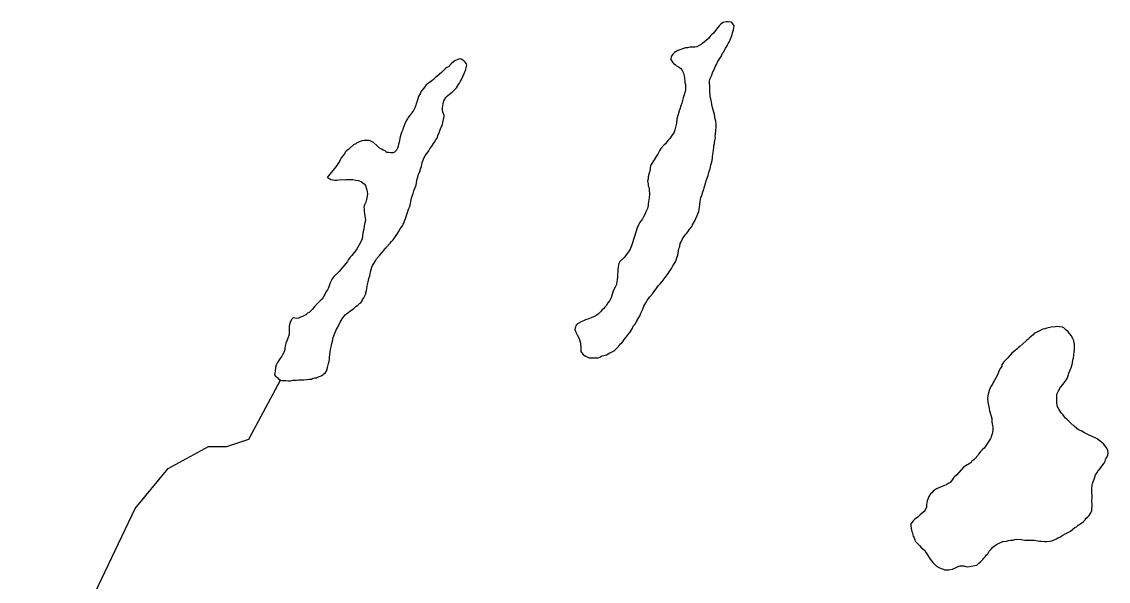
# Model space of a CAD drawing. Extents: x 3180038 to 3217926, y 922069 to 947485.
# Drawn here: x 3195972 to 3196828, y 939660 to 940102 of the extents above; entities that cross this region are included whole.
import ezdxf

# ---------------------------------------------------------------- set-up
doc = ezdxf.new("R2010")
doc.units = 0
doc.layers.add('V-TOPO-SHOR', color=7, linetype='Continuous')

msp = doc.modelspace()

# ---------------------------------------------------------------- linework, layer by layer
at = {"layer": 'V-TOPO-SHOR'}
for points in [[(3196532.5, 940100.04), (3196531.37, 940101.15), (3196528.91, 940101.58), (3196527.57, 940101.58), (3196526.01, 940101.34), (3196524.89, 940100.89), (3196523.11, 940099.76), (3196521.77, 940098.41), (3196519.55, 940095.72), (3196519.11, 940094.82), (3196517.33, 940092.57), (3196515.78, 940091.22), (3196514.66, 940090.1), (3196513.56, 940088.53), (3196511.55, 940086.73), (3196510.22, 940085.6), (3196508.66, 940084.47), (3196507.77, 940083.8), (3196505.98, 940082.89), (3196503.98, 940081.76), (3196502.41, 940081.53), (3196501.07, 940081.52), (3196498.61, 940081.51), (3196496.6, 940081.05), (3196495.26, 940081.04), (3196492.8, 940080.14), (3196491.47, 940079.68), (3196489.01, 940078.99), (3196486.56, 940077.42), (3196485.45, 940076.29), (3196484.34, 940074.94), (3196483.9, 940073.6), (3196483.68, 940072.48), (3196483.46, 940071.81), (3196484.81, 940069.8), (3196485.71, 940068.69), (3196487.06, 940067.8), (3196488.18, 940066.91), (3196489.75, 940066.03), (3196491.32, 940064.92), (3196492.23, 940063.58), (3196493.58, 940061.13), (3196494.04, 940058.9), (3196494.28, 940056.88), (3196494.73, 940055.32), (3196494.74, 940053.76), (3196495.2, 940051.97), (3196495.21, 940049.73), (3196495.22, 940047.72), (3196494.78, 940046.6), (3196494.13, 940043.91), (3196493.25, 940041.45), (3196492.15, 940037.42), (3196491.49, 940035.18), (3196490.61, 940032.71), (3196490.17, 940031.37), (3196489.3, 940028.46), (3196488.42, 940024.87), (3196487.99, 940021.52), (3196487.55, 940019.5), (3196486.68, 940016.36), (3196486.24, 940014.57), (3196483.8, 940010.98), (3196482.92, 940009.41), (3196481.58, 940008.06), (3196480.47, 940006.94), (3196479.36, 940005.36), (3196478.25, 940004.46), (3196475.81, 940001.54), (3196474.92, 940000.2), (3196473.37, 939997.06), (3196472.04, 939995.26), (3196470.49, 939992.57), (3196468.71, 939989.87), (3196468.05, 939988.98), (3196467.61, 939987.63), (3196467.39, 939986.51), (3196467.18, 939984.72), (3196466.52, 939982.26), (3196465.64, 939979.12), (3196465.65, 939977.78), (3196465.21, 939975.76), (3196465.67, 939973.75), (3196465.68, 939972.19), (3196466.14, 939971.07), (3196466.37, 939969.73), (3196466.6, 939968.62), (3196466.84, 939965.71), (3196466.41, 939962.8), (3196465.98, 939959.44), (3196465.76, 939958.32), (3196465.77, 939956.54), (3196465.11, 939954.3), (3196464.45, 939952.73), (3196463.79, 939951.6), (3196463.35, 939950.04), (3196462.02, 939947.57), (3196461.14, 939946), (3196458.92, 939943.08)], [(3196478.4, 939898.91), (3196481.5, 939902.95), (3196482.39, 939904.3), (3196483.06, 939905.42), (3196484.17, 939906.99), (3196485.27, 939909.01), (3196486.82, 939911.48), (3196487.49, 939912.83), (3196488.15, 939914.62), (3196489.02, 939917.53), (3196489.24, 939918.87), (3196489.68, 939921.11), (3196490.11, 939923.13), (3196490.55, 939924.25), (3196490.99, 939926.71), (3196491.65, 939928.06), (3196492.76, 939930.3), (3196494.97, 939933.44), (3196496.08, 939934.79), (3196497.64, 939936.59), (3196498.3, 939937.93), (3196498.97, 939938.83), (3196500.3, 939940.4), (3196500.74, 939941.3), (3196502.52, 939944.67), (3196505.17, 939950.49), (3196505.6, 939951.84), (3196505.82, 939953.41), (3196506.25, 939955.42), (3196506.68, 939959.9), (3196506.89, 939961.24), (3196507.33, 939963.03), (3196508, 939964.15), (3196508.43, 939966.62), (3196509.53, 939969.53), (3196509.97, 939970.65), (3196510.41, 939972.44), (3196510.85, 939974.23), (3196511.72, 939976.92), (3196513.05, 939980.28), (3196513.27, 939981.4), (3196513.92, 939983.64), (3196514.58, 939985.66), (3196515.24, 939988.35), (3196516.11, 939992.15), (3196516.32, 939993.94), (3196516.32, 939995.29), (3196516.97, 939998.42), (3196517.62, 940002.67), (3196517.61, 940004.01), (3196518.05, 940005.36), (3196518.04, 940006.48), (3196518.69, 940010.28), (3196518.46, 940011.4), (3196518.68, 940012.97), (3196519.11, 940015.88), (3196519.32, 940018.34), (3196519.31, 940019.68), (3196519.3, 940021.02), (3196519.07, 940023.03), (3196518.61, 940024.82), (3196517.92, 940028.39), (3196517.46, 940030.18), (3196517, 940032.19), (3196516.32, 940033.98), (3196515.86, 940036.21), (3196515.63, 940038.44), (3196515.4, 940039.56), (3196515.17, 940040.68), (3196514.71, 940042.46), (3196514.48, 940044.03), (3196514.24, 940046.04), (3196514.23, 940047.38), (3196514.22, 940049.17), (3196514.19, 940054.76), (3196514.41, 940056.33), (3196514.85, 940057.22), (3196515.73, 940059.02), (3196516.83, 940062.16), (3196517.72, 940063.95), (3196518.82, 940066.42), (3196519.71, 940067.76), (3196520.15, 940069.11), (3196520.37, 940069.56), (3196521.92, 940072.25), (3196523.25, 940074.27), (3196524.36, 940076.74), (3196525.02, 940077.63), (3196526.13, 940079.43), (3196526.79, 940080.77), (3196527.68, 940082.12), (3196528.34, 940083.24), (3196528.79, 940084.36), (3196529.45, 940085.48), (3196531, 940088.62), (3196531.88, 940091.54), (3196532.32, 940092.88), (3196532.98, 940095.12), (3196533.19, 940096.69), (3196533.41, 940098.25), (3196532.5, 940100.04)], [(3196283.61, 939977.65), (3196284.05, 939978.99), (3196284.71, 939981.23), (3196285.15, 939982.35), (3196285.82, 939983.47), (3196286.03, 939984.82), (3196286.47, 939986.16), (3196286.91, 939987.28), (3196287.35, 939988.85), (3196287.57, 939990.42), (3196288.67, 939993.11), (3196289.77, 939996.02), (3196291.33, 939998.04), (3196292.66, 939999.84), (3196293.54, 940001.41), (3196295.1, 940003.43), (3196296.43, 940005.45), (3196297.32, 940006.57), (3196298.42, 940008.37), (3196299.53, 940010.39), (3196300.19, 940012.63), (3196300.85, 940013.75), (3196301.3, 940014.87), (3196302.62, 940018.46), (3196303.28, 940019.35), (3196303.94, 940022.04), (3196304.81, 940026.74), (3196304.8, 940027.86), (3196304.34, 940028.98), (3196303.66, 940031.43), (3196303.65, 940032.55), (3196303.42, 940033.67), (3196304.08, 940036.8), (3196304.73, 940039.27), (3196305.4, 940040.39), (3196306.51, 940042.41), (3196308.95, 940044.43), (3196310.07, 940045.11), (3196311.18, 940046.01), (3196312.74, 940047.59), (3196314.52, 940049.39), (3196316.29, 940052.08), (3196316.96, 940053.2), (3196317.84, 940054.77), (3196318.51, 940055.89), (3196320.71, 940060.83), (3196321.15, 940061.95), (3196321.6, 940063.07), (3196322.25, 940065.31), (3196322.69, 940067.32), (3196322.46, 940068.44), (3196321.33, 940069.77), (3196320.44, 940070.67), (3196319.54, 940071.33), (3196318.19, 940071.99), (3196317.07, 940072.43), (3196315.06, 940071.53), (3196313.72, 940071.07), (3196312.61, 940070.17), (3196310.39, 940068.37), (3196308.16, 940066.12), (3196307.05, 940065.44), (3196305.93, 940064.77), (3196304.82, 940063.64), (3196302.82, 940061.62), (3196297.7, 940057.34), (3196296.37, 940055.99), (3196295.03, 940054.87), (3196293.25, 940053.52), (3196292.36, 940052.84), (3196290.8, 940051.71), (3196288.8, 940049.24), (3196287.25, 940047.44), (3196286.58, 940046.32), (3196285.92, 940044.75), (3196284.59, 940042.51), (3196283.49, 940038.92), (3196282.83, 940036.91), (3196282.62, 940035.79), (3196281.73, 940033.77), (3196280.62, 940031.53), (3196277.52, 940027.26), (3196276.41, 940026.14), (3196275.97, 940025.02), (3196274.86, 940023.44), (3196273.75, 940020.98), (3196272.21, 940016.94), (3196271.99, 940015.82), (3196271.33, 940014.25), (3196270.67, 940012.69), (3196270.23, 940010.89), (3196269.36, 940006.64), (3196268.92, 940005.07), (3196268.71, 940003.51), (3196268.05, 940001.94), (3196267.16, 940000.37), (3196265.83, 939998.57), (3196264.71, 939998.11), (3196262.92, 939998.11), (3196260.91, 939998.32), (3196259.79, 939998.53)], [(3196259.79, 939998.53), (3196258.22, 939999.64), (3196256.87, 940000.31), (3196255.53, 940001.19), (3196253.73, 940002.08), (3196251.93, 940003.63), (3196249.23, 940006.3), (3196246.54, 940007.63), (3196245.43, 940007.85), (3196243.19, 940007.83), (3196241.85, 940007.83), (3196240.28, 940007.59), (3196237.38, 940006.46), (3196236.04, 940006), (3196235.15, 940005.33), (3196233.37, 940004.42), (3196230.48, 940001.95), (3196229.36, 940000.82), (3196228.25, 939999.92), (3196226.69, 939998.57), (3196226.25, 939997.45), (3196224.92, 939995.88), (3196224.03, 939994.53), (3196222.92, 939992.74), (3196222.26, 939991.39), (3196220.93, 939989.37), (3196220.26, 939988.25), (3196212.49, 939978.59)], [(3196212.49, 939978.59), (3196213.84, 939978.15), (3196215.41, 939977.26), (3196217.2, 939976.83), (3196218.54, 939976.61), (3196220.11, 939976.62), (3196223.24, 939977.08), (3196225.92, 939976.87), (3196227.71, 939977.11), (3196230.84, 939977.13), (3196232.85, 939977.14), (3196235.31, 939976.7), (3196237.33, 939976.27), (3196239.57, 939975.39), (3196241.81, 939973.83), (3196242.94, 939972.28), (3196243.63, 939969.82), (3196244.09, 939967.36), (3196244.32, 939965.8), (3196244.11, 939964.01), (3196243.67, 939961.32), (3196243.02, 939959.31), (3196242.13, 939957.29), (3196241.69, 939956.39), (3196241.47, 939955.05), (3196241.7, 939953.93), (3196241.71, 939952.36), (3196241.95, 939949.68), (3196242.87, 939945.44), (3196241.78, 939940.51), (3196241.57, 939938.05), (3196241.13, 939936.48), (3196240.48, 939932.9), (3196240.49, 939931.56), (3196240.05, 939929.77), (3196238.95, 939927.53), (3196237.84, 939925.73), (3196235.62, 939921.91), (3196232.07, 939917.2), (3196230.51, 939915.63), (3196229.41, 939914.05), (3196228.52, 939912.48), (3196225.63, 939909.11), (3196224.08, 939907.31), (3196222.97, 939905.74), (3196222.3, 939904.84), (3196220.75, 939903.27), (3196218.07, 939901.02), (3196216.52, 939898.77), (3196216.08, 939897.65), (3196214.97, 939895.63), (3196213.87, 939892.5), (3196213.43, 939891.15), (3196212.77, 939890.03), (3196211.88, 939888.68), (3196210.78, 939886.44), (3196208.56, 939882.85), (3196207.45, 939881.73), (3196205.22, 939879.7), (3196203.67, 939877.9), (3196202.78, 939877.23), (3196201, 939874.98), (3196199.67, 939873.63), (3196198.33, 939872.28), (3196197.22, 939871.6), (3196195.88, 939870.48), (3196192.76, 939868.9), (3196191.65, 939868.44), (3196190.08, 939867.76), (3196188.52, 939867.53), (3196187.18, 939867.75), (3196185.83, 939867.96), (3196184.94, 939867.29), (3196184.5, 939866.61), (3196184.06, 939865.49), (3196183.17, 939864.14), (3196182.96, 939862.13), (3196182.74, 939861.68), (3196182.74, 939860.79), (3196182.76, 939858.11), (3196182.78, 939854.97), (3196181.45, 939851.16), (3196180.79, 939849.82), (3196180.13, 939848.03), (3196179.69, 939846.91), (3196179.47, 939845.79), (3196179.05, 939841.76), (3196177.5, 939838.84), (3196176.83, 939837.72), (3196176.17, 939836.82), (3196175.28, 939835.7), (3196173.51, 939832.78), (3196172.4, 939830.76), (3196171.97, 939828.75), (3196171.53, 939825.84), (3196171.32, 939824.27), (3196171.1, 939823.15), (3196172, 939822.04), (3196173.35, 939820.93), (3196174.03, 939820.26), (3196175.82, 939818.93)], [(3196175.82, 939818.93), (3196176.94, 939818.71), (3196177.39, 939818.72), (3196178.96, 939818.5), (3196180.07, 939818.51), (3196182.09, 939818.29), (3196183.65, 939818.3), (3196185.66, 939818.76), (3196188.35, 939819), (3196190.36, 939819.01), (3196192.82, 939819.25), (3196194.16, 939819.26), (3196198.4, 939819.73), (3196200.19, 939819.74), (3196201.09, 939820.19), (3196202.87, 939820.65), (3196204.21, 939820.66), (3196205.11, 939821.11), (3196206.67, 939821.79), (3196208.01, 939822.24), (3196209.57, 939823.37), (3196211.35, 939824.94), (3196212.01, 939826.07), (3196212.67, 939827.64), (3196212.89, 939828.98), (3196213.33, 939830.99), (3196213.77, 939832.11), (3196214.2, 939833.91), (3196214.42, 939835.03), (3196214.41, 939836.59), (3196214.84, 939839.28), (3196215.06, 939841.07), (3196215.27, 939843.08), (3196215.92, 939846.21), (3196216.36, 939847.78), (3196216.8, 939849.58), (3196217.45, 939852.49), (3196218.55, 939855.85), (3196219.43, 939857.86), (3196219.87, 939858.99), (3196220.98, 939860.78), (3196223.2, 939865.04), (3196224.97, 939867.96), (3196226.3, 939869.53), (3196227.19, 939870.66), (3196228.53, 939871.78), (3196230.53, 939873.36), (3196233.43, 939875.16), (3196235.43, 939877.19), (3196236.76, 939878.09), (3196238.1, 939879.22), (3196239.21, 939879.89), (3196239.88, 939880.79), (3196240.54, 939882.58), (3196241.43, 939883.93), (3196242.53, 939885.95), (3196242.98, 939886.85), (3196243.2, 939887.97), (3196243.63, 939889.31), (3196243.85, 939890.88), (3196244.28, 939893.34), (3196244.72, 939895.35), (3196244.94, 939896.47), (3196245.59, 939898.94), (3196246.25, 939901.18), (3196246.9, 939904.31), (3196247.78, 939907.9), (3196248.44, 939909.24), (3196249.33, 939910.81), (3196250.66, 939913.06), (3196251.54, 939914.63), (3196253.99, 939917.32), (3196257.1, 939920.92), (3196258.21, 939922.71), (3196259.09, 939923.61), (3196262.21, 939926.99), (3196263.32, 939928.33), (3196264.65, 939929.68), (3196266.43, 939932.15), (3196268.2, 939934.62), (3196268.86, 939935.97), (3196270.19, 939938.21), (3196271.97, 939940.68), (3196272.41, 939941.8), (3196273.08, 939942.7), (3196273.96, 939945.17), (3196274.4, 939946.51), (3196274.84, 939947.85), (3196275.94, 939950.99), (3196276.82, 939953.68), (3196277.7, 939955.92), (3196278.36, 939958.16), (3196278.57, 939959.73), (3196279.23, 939962.42), (3196279.88, 939964.88), (3196280.55, 939966.23), (3196280.98, 939968.24), (3196281.42, 939969.58), (3196282.75, 939972.72), (3196283.18, 939974.74), (3196283.61, 939977.65)], [(3196458.92, 939943.08), (3196458.47, 939941.96), (3196457.81, 939940.61), (3196457.37, 939939.72), (3196453.19, 939926.5)], [(3196453.19, 939926.5), (3196452.53, 939924.93), (3196451.43, 939922.24), (3196450.77, 939920.89), (3196449.21, 939918.65), (3196447.88, 939916.85), (3196446.77, 939915.73), (3196445.66, 939914.6), (3196443.43, 939912.58), (3196442.55, 939911.01), (3196442.33, 939909.89), (3196442.12, 939908.1), (3196441.9, 939906.08), (3196441.49, 939900.49), (3196441.28, 939898.03), (3196441.06, 939896.46), (3196440.85, 939894.9), (3196440.41, 939893.78), (3196439.75, 939892.21), (3196438.42, 939889.96), (3196437.75, 939888.39), (3196437.32, 939886.82), (3196436.44, 939883.69), (3196435.11, 939881.44), (3196434, 939879.87), (3196432.67, 939877.63), (3196431.56, 939876.5), (3196430.45, 939875.16), (3196429.56, 939874.48), (3196428.67, 939873.36), (3196427.11, 939871.78), (3196426.22, 939870.88), (3196424, 939869.31), (3196420.87, 939867.95), (3196418.19, 939867.04), (3196416.41, 939866.35), (3196415.29, 939865.9), (3196412.84, 939864.77), (3196409.94, 939863.19), (3196408.83, 939862.29), (3196408.17, 939860.27), (3196407.95, 939858.71), (3196408.64, 939856.7), (3196409.54, 939855.14), (3196409.99, 939854.02), (3196411.35, 939851.79), (3196411.81, 939849.78), (3196412.26, 939847.99), (3196412.73, 939844.2), (3196412.74, 939843.08), (3196412.75, 939841.51), (3196413.2, 939840.62), (3196414.55, 939839.06), (3196416.35, 939837.73), (3196418.14, 939837.07), (3196419.26, 939836.4), (3196421.05, 939836.41), (3196423.29, 939836.43), (3196426.42, 939836.45), (3196427.53, 939836.9), (3196428.42, 939837.57), (3196429.54, 939838.03), (3196431.77, 939838.49), (3196432.89, 939838.94), (3196434.23, 939839.62), (3196435.57, 939840.3), (3196437.8, 939841.43), (3196438.91, 939841.88), (3196440.91, 939844.13), (3196443.14, 939846.38), (3196444.02, 939847.5), (3196444.91, 939848.4), (3196446.03, 939849.53), (3196446.91, 939850.87), (3196448.24, 939852.89), (3196449.13, 939853.79), (3196450.02, 939854.92), (3196450.68, 939856.04), (3196451.13, 939856.49), (3196453.12, 939859.41), (3196454.01, 939861.43), (3196455.12, 939862.77), (3196456.23, 939864.57), (3196457.12, 939865.69), (3196457.11, 939866.14), (3196458.44, 939868.38), (3196459.33, 939869.95), (3196459.77, 939871.3), (3196460.87, 939873.76), (3196461.53, 939874.88), (3196462.42, 939877.13), (3196463.97, 939879.82), (3196464.85, 939881.61), (3196465.96, 939883.19), (3196467.07, 939884.53), (3196469.07, 939887), (3196473.95, 939893.52), (3196475.06, 939894.86), (3196476.62, 939896.66), (3196477.51, 939897.79), (3196478.4, 939898.91)], [(3196801.44, 939838.78), (3196801.65, 939841.02), (3196801.87, 939842.14), (3196801.87, 939842.36), (3196801.85, 939844.6), (3196801.84, 939847.28), (3196801.38, 939849.52), (3196801.15, 939850.64), (3196800.47, 939851.75), (3196799.12, 939854.2), (3196796.87, 939856.87), (3196795.29, 939858.43), (3196793.49, 939860.21), (3196792.37, 939860.65), (3196789.91, 939860.86), (3196788.79, 939861.08), (3196786.78, 939861.06), (3196783.43, 939860.6), (3196780.08, 939859.91), (3196778.51, 939859.45), (3196776.95, 939859), (3196775.39, 939858.32), (3196770.04, 939855.6), (3196769.15, 939854.7), (3196768.04, 939853.58), (3196766.25, 939852), (3196765.14, 939850.88), (3196764.03, 939850.2), (3196763.36, 939849.53), (3196758.69, 939845.48), (3196757.58, 939844.58), (3196756.69, 939843.67), (3196754.9, 939842.1), (3196752.46, 939840.07), (3196749.35, 939836.48), (3196748.46, 939835.58), (3196746.9, 939834.23), (3196746.23, 939833.33), (3196744.68, 939831.31), (3196744.46, 939829.96), (3196743.58, 939828.39), (3196742.25, 939825.93), (3196741.37, 939823.69), (3196739.6, 939820.1), (3196738.49, 939818.3), (3196737.83, 939816.96), (3196737.16, 939815.61), (3196735.83, 939813.82), (3196734.51, 939810.9), (3196734.29, 939809.56), (3196733.86, 939807.77), (3196733.64, 939806.42), (3196733.2, 939804.41), (3196733.44, 939801.5), (3196734.13, 939799.27), (3196734.35, 939798.15), (3196734.59, 939796.14), (3196734.82, 939794.58), (3196736.19, 939790.56), (3196736.65, 939788.55), (3196736.65, 939787.21), (3196736.66, 939786.09), (3196736.89, 939784.3), (3196737.12, 939783.18), (3196737.35, 939782.07), (3196737.36, 939780.73), (3196737.37, 939779.38), (3196737.15, 939777.59), (3196736.94, 939776.47), (3196736.5, 939775.13), (3196736.28, 939774.01), (3196735.62, 939772.89), (3196734.95, 939771.54), (3196731.85, 939767.05), (3196730.51, 939765.26), (3196729.63, 939764.36), (3196728.07, 939762.78), (3196726.29, 939760.54), (3196725.63, 939759.41), (3196723.63, 939757.17), (3196722.52, 939756.04), (3196720.96, 939754.91), (3196720.29, 939754.02), (3196718.73, 939752.89), (3196717.62, 939752.21), (3196716.73, 939751.76), (3196715.61, 939751.08), (3196714.5, 939750.63), (3196708.94, 939743.89)], [(3196778.12, 939691.72), (3196779.91, 939691.73), (3196782.37, 939691.97), (3196783.93, 939692.2), (3196785.94, 939692.89), (3196787.05, 939693.34), (3196788.84, 939694.47), (3196790.18, 939694.92), (3196792.63, 939696.5), (3196795.08, 939697.86), (3196797.53, 939699.22), (3196798.65, 939699.89), (3196800.2, 939701.02), (3196802.21, 939702.6), (3196803.32, 939703.27), (3196804.88, 939704.4), (3196806, 939705.3), (3196807.55, 939706.43), (3196808.89, 939707.33), (3196810.23, 939708.68), (3196811.11, 939710.02), (3196812.23, 939710.93), (3196813.34, 939712.05), (3196814.22, 939713.4), (3196815.33, 939715.19), (3196815.55, 939715.87), (3196815.55, 939716.98), (3196815.75, 939719.67), (3196815.5, 939724.36), (3196815.72, 939725.48), (3196815.72, 939725.71), (3196815.71, 939726.6), (3196815.46, 939731.52), (3196815.45, 939733.98), (3196815.67, 939735.1), (3196815.88, 939736.22), (3196816.1, 939737.34), (3196816.32, 939737.79), (3196817.86, 939742.49), (3196818.52, 939744.28), (3196819.19, 939745.18), (3196819.85, 939746.08), (3196820.52, 939747.65), (3196820.96, 939747.88), (3196823.63, 939751.24), (3196824.29, 939752.14), (3196825.18, 939753.49), (3196826.07, 939755.06), (3196826.28, 939755.96), (3196826.95, 939757.3), (3196827.61, 939758.42), (3196828.05, 939759.77), (3196828.49, 939761.56), (3196828.03, 939763.35), (3196827.35, 939765.36), (3196824.65, 939768.69), (3196822.18, 939770.69), (3196821.05, 939771.58), (3196819.71, 939772.69), (3196818.13, 939773.35), (3196812.98, 939775.78), (3196811.86, 939776.23), (3196809.84, 939777.33), (3196808.49, 939778), (3196807.14, 939778.88), (3196805.13, 939779.77), (3196803.55, 939781.1), (3196801.53, 939782.65), (3196799.28, 939784.65), (3196797.94, 939785.99), (3196795.91, 939787.99), (3196794.79, 939788.88), (3196793.89, 939789.99), (3196792.54, 939791.77), (3196791.86, 939792.66), (3196790.73, 939794), (3196789.83, 939795.56), (3196789.16, 939796.67), (3196788.48, 939797.79), (3196788.01, 939800.69), (3196788, 939803.6), (3196787.98, 939806.95), (3196788.19, 939808.3), (3196788.41, 939808.97), (3196789.3, 939810.54), (3196790.19, 939812.11), (3196790.63, 939813.45), (3196791.51, 939814.13), (3196792.63, 939815.48), (3196794.4, 939817.72), (3196795.95, 939820.19), (3196797.05, 939823.33), (3196797.49, 939824.67), (3196797.72, 939824.9), (3196798.82, 939827.59), (3196799.26, 939828.71), (3196799.92, 939831.17), (3196800.36, 939832.52), (3196800.57, 939834.53), (3196801.01, 939836.1), (3196801.44, 939838.78)], [(3195971.79, 939529.83), (3196061.31, 939717.54), (3196087.31, 939749.31), (3196119.07, 939766.64), (3196133.51, 939766.64), (3196150.84, 939772.41), (3196175.82, 939818.93)], [(3196708.94, 939743.89), (3196707.16, 939742.76), (3196706.5, 939741.86), (3196705.61, 939740.52), (3196703.83, 939738.27), (3196702.72, 939737.59), (3196701.16, 939736.69), (3196698.93, 939735.56), (3196696.69, 939734.87), (3196693.12, 939733.29), (3196691.57, 939732.16), (3196690.45, 939731.26), (3196689.34, 939730.14), (3196688.23, 939729.23), (3196687.12, 939726.99), (3196686.24, 939724.97), (3196685.8, 939723.63), (3196685.36, 939722.06), (3196685.14, 939720.94), (3196685.16, 939718.71), (3196684.05, 939716.47), (3196683.39, 939715.34), (3196681.83, 939713.99), (3196680.27, 939712.64), (3196679.38, 939711.74), (3196678.49, 939711.07), (3196676.04, 939709.26), (3196674.93, 939708.14), (3196674.04, 939707.24), (3196672.93, 939705.45), (3196672.72, 939703.88), (3196673.17, 939701.87), (3196673.64, 939699.63), (3196674.09, 939698.52), (3196674.32, 939696.95), (3196674.77, 939695.84), (3196675.23, 939694.95), (3196675.91, 939692.94), (3196676.36, 939691.82), (3196678.39, 939689.82), (3196679.96, 939688.26), (3196680.64, 939687.15), (3196683.78, 939684.48), (3196684.91, 939682.7), (3196686.04, 939681.14), (3196686.72, 939679.8), (3196688.07, 939677.8), (3196690.1, 939675.13), (3196692.12, 939673.13), (3196693.02, 939672.23), (3196694.82, 939671.13), (3196696.61, 939670.24), (3196697.73, 939670.03), (3196699.3, 939669.36), (3196701.31, 939669.38), (3196702.66, 939669.16), (3196705.56, 939669.85), (3196706.68, 939670.3), (3196708.01, 939670.98), (3196710.24, 939671.88), (3196711.81, 939672.56), (3196714.71, 939672.36), (3196716.28, 939671.92), (3196717.85, 939671.7), (3196718.97, 939671.93), (3196720.31, 939672.17), (3196723.21, 939672.63), (3196724.77, 939673.08), (3196726.33, 939674.44), (3196727.67, 939675.56), (3196729.67, 939677.36), (3196730.33, 939678.49), (3196731.45, 939679.61), (3196732.33, 939680.73), (3196733.45, 939681.86), (3196734.55, 939683.88), (3196736.11, 939685.67), (3196737.22, 939687.02), (3196738.78, 939688.15), (3196740.34, 939689.28), (3196742.57, 939690.18), (3196744.8, 939691.31), (3196745.24, 939691.54), (3196748.37, 939692), (3196749.71, 939692.46), (3196751.5, 939692.69), (3196753.29, 939692.7), (3196754.85, 939693.16), (3196756.42, 939693.39), (3196759.77, 939693.19), (3196762.68, 939692.76), (3196764.02, 939692.76), (3196765.36, 939692.77), (3196766.93, 939692.78), (3196767.6, 939692.78), (3196768.94, 939692.57), (3196770.06, 939692.57), (3196772.97, 939692.14), (3196774.32, 939691.93), (3196775.66, 939691.93), (3196778.12, 939691.72)]]:
    msp.add_lwpolyline(points, dxfattribs=at)

doc.saveas('drawing.dxf')
